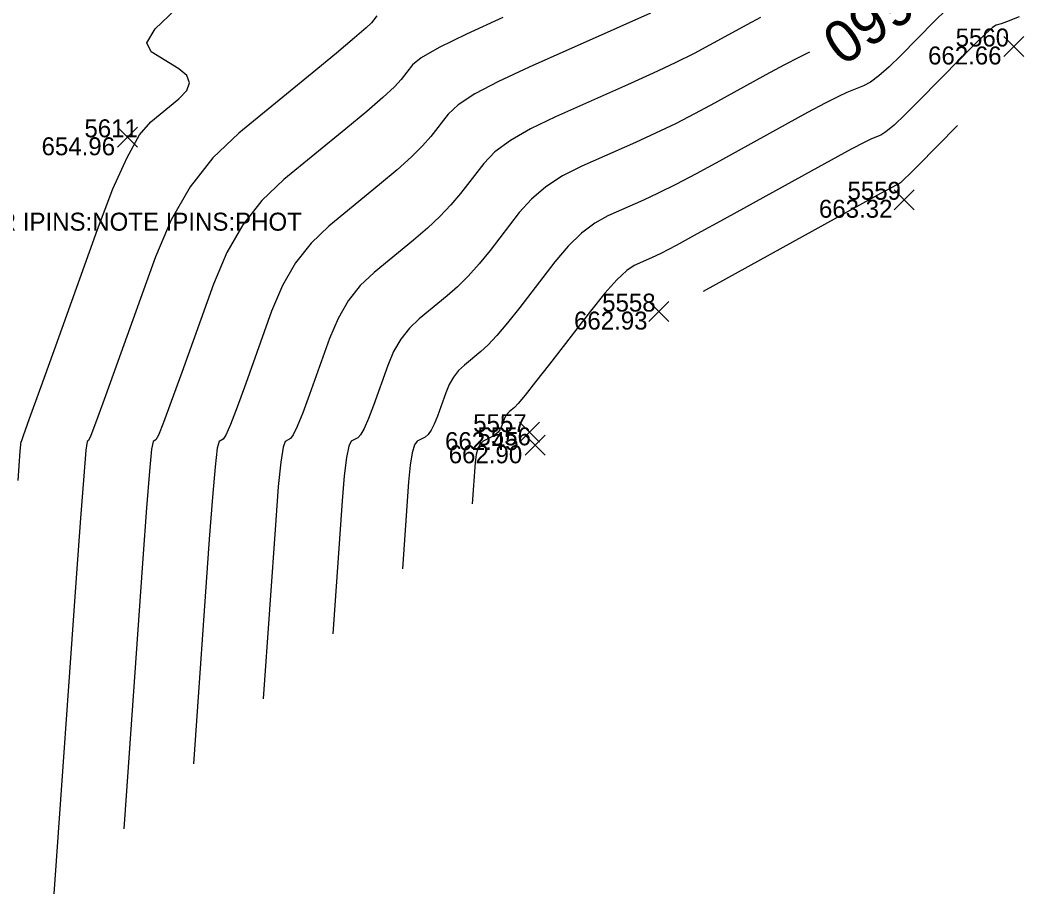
# Model space of a CAD drawing. Extents: x 2129350 to 2137777, y 657588 to 659885.
# Drawn here: x 2132874.7 to 2132941.8, y 658305.8 to 658364.2 of the extents above; entities that cross this region are included whole.
import ezdxf

# ---------------------------------------------------------------- set-up
doc = ezdxf.new("R2010")
doc.units = 0
for name, color, linetype in [('DT_X_Contour_Major', 7, 'Continuous'), ('DT_X_Contour_Minor', 7, 'Continuous'), ('SV_X_Random_Point', 7, 'Continuous'), ('SV_X_Text_Comment', 7, 'Continuous'), ('SV_X_Text_Elevation', 7, 'Continuous'), ('SV_X_Text_Name', 7, 'Continuous')]:
    doc.layers.add(name, color=color, linetype=linetype)

msp = doc.modelspace()

# ---------------------------------------------------------------- linework, layer by layer
at = {"layer": 'DT_X_Contour_Major'}
for points in [[(2132874.611, 658333.448), (2132874.753, 658335.395), (2132874.806, 658336.047), (2132874.829, 658336.059), (2132874.972, 658336.441), (2132875.384, 658337.58), (2132876.065, 658339.474), (2132877.015, 658342.124), (2132879.908, 658350.2), (2132880.945, 658352.921), (2132881.885, 658355.029), (2132882.73, 658356.523), (2132883.478, 658357.403), (2132885.346, 658358.932), (2132885.872, 658359.487), (2132886.049, 658360.006), (2132885.878, 658360.488), (2132885.357, 658360.933), (2132883.504, 658362.07), (2132883.22, 658362.67), (2132883.761, 658363.616), (2132885.126, 658364.908)], [(2132927.475, 658362.06), (2132926.791, 658361.726), (2132925.764, 658361.192), (2132924.562, 658360.54), (2132921.125, 658358.645), (2132919.828, 658357.948), (2132918.517, 658357.279), (2132917.191, 658356.639), (2132915.849, 658356.026), (2132912.252, 658354.43), (2132910.98, 658353.788), (2132909.862, 658353.059), (2132908.898, 658352.242), (2132908.087, 658351.338), (2132906.131, 658348.811), (2132905.401, 658347.91), (2132904.681, 658347.104), (2132903.969, 658346.391), (2132903.267, 658345.773), (2132901.405, 658344.248), (2132900.749, 658343.624), (2132900.18, 658342.893), (2132899.695, 658342.058), (2132899.296, 658341.116), (2132898.346, 658338.464), (2132898.014, 658337.583), (2132897.729, 658336.928), (2132897.491, 658336.499), (2132897.301, 658336.298), (2132896.858, 658336.061), (2132896.695, 658335.745), (2132896.541, 658334.976), (2132896.395, 658333.754), (2132896.256, 658332.077), (2132895.63, 658323.197)]]:
    msp.add_lwpolyline(points, dxfattribs=at)
at = {"layer": 'DT_X_Contour_Minor'}
for points in [[(2132936.587, 658364.877), (2132935.812, 658364.118), (2132933.572, 658361.84), (2132932.785, 658361.071), (2132932.106, 658360.475), (2132931.533, 658360.05), (2132931.067, 658359.797), (2132929.968, 658359.352), (2132929.402, 658359.092), (2132928.526, 658358.647), (2132927.341, 658358.016), (2132925.847, 658357.2), (2132921.452, 658354.776), (2132919.899, 658353.932), (2132918.536, 658353.216), (2132917.362, 658352.628), (2132916.379, 658352.17), (2132914.009, 658351.119), (2132913.122, 658350.631), (2132912.235, 658349.957), (2132911.35, 658349.096), (2132910.466, 658348.049), (2132908.112, 658345.008), (2132907.288, 658343.968), (2132906.581, 658343.128), (2132905.992, 658342.489), (2132905.52, 658342.051), (2132904.42, 658341.15), (2132904.033, 658340.781), (2132903.696, 658340.35), (2132903.41, 658339.856), (2132903.174, 658339.299), (2132902.612, 658337.732), (2132902.403, 658337.204), (2132902.198, 658336.797), (2132901.995, 658336.511), (2132901.796, 658336.345), (2132901.268, 658336.064), (2132901.084, 658335.816), (2132900.927, 658335.282), (2132900.798, 658334.463), (2132900.696, 658333.359), (2132900.286, 658327.539)], [(2132898.57, 658364.494), (2132898.206, 658364.024), (2132897.856, 658363.681), (2132897.081, 658363.006), (2132895.879, 658361.998), (2132894.252, 658360.658), (2132889.344, 658356.639), (2132887.617, 658354.993), (2132886.114, 658353.068), (2132884.837, 658350.865), (2132883.786, 658348.383), (2132881.282, 658341.392), (2132880.455, 658339.096), (2132879.853, 658337.449), (2132879.476, 658336.453), (2132879.323, 658336.107), (2132879.216, 658336.05), (2132879.141, 658335.465), (2132878.997, 658333.754), (2132878.782, 658330.917), (2132878.498, 658326.953), (2132877.008, 658305.828)], [(2132906.98, 658364.366), (2132904.556, 658363.26), (2132902.743, 658362.364), (2132901.54, 658361.679), (2132900.949, 658361.205), (2132900.187, 658360.221), (2132899.743, 658359.739), (2132898.981, 658359.031), (2132897.902, 658358.096), (2132896.506, 658356.936), (2132892.359, 658353.542), (2132890.9, 658352.151), (2132889.631, 658350.525), (2132888.552, 658348.663), (2132887.663, 658346.566), (2132885.548, 658340.66), (2132884.845, 658338.718), (2132884.322, 658337.319), (2132883.98, 658336.465), (2132883.818, 658336.154), (2132883.627, 658336.052), (2132883.53, 658335.535), (2132883.383, 658334.06), (2132883.185, 658331.626), (2132882.937, 658328.234), (2132881.664, 658310.17)], [(2132916.847, 658364.66), (2132914.79, 658363.739), (2132908.738, 658361.054), (2132906.697, 658360.103), (2132905.116, 658359.262), (2132903.993, 658358.534), (2132903.328, 658357.916), (2132902.168, 658356.418), (2132901.629, 658355.796), (2132900.881, 658355.055), (2132899.924, 658354.195), (2132898.759, 658353.215), (2132895.375, 658350.444), (2132894.183, 658349.308), (2132893.147, 658347.981), (2132892.266, 658346.461), (2132891.541, 658344.749), (2132889.814, 658339.928), (2132889.234, 658338.339), (2132888.791, 658337.189), (2132888.484, 658336.476), (2132888.312, 658336.202), (2132888.037, 658336.055), (2132887.918, 658335.605), (2132887.769, 658334.365), (2132887.588, 658332.335), (2132887.377, 658329.515), (2132886.319, 658314.512)], [(2132924.186, 658364.368), (2132923.277, 658363.881), (2132920.797, 658362.514), (2132919.758, 658361.965), (2132918.498, 658361.343), (2132917.019, 658360.649), (2132915.32, 658359.883), (2132910.495, 658357.742), (2132908.839, 658356.945), (2132907.489, 658356.161), (2132906.445, 658355.388), (2132905.708, 658354.627), (2132904.149, 658352.614), (2132903.515, 658351.853), (2132902.781, 658351.079), (2132901.947, 658350.293), (2132901.013, 658349.494), (2132898.39, 658347.346), (2132897.466, 658346.466), (2132896.663, 658345.437), (2132895.981, 658344.259), (2132895.418, 658342.933), (2132894.08, 658339.196), (2132893.624, 658337.961), (2132893.26, 658337.058), (2132892.987, 658336.488), (2132892.807, 658336.25), (2132892.447, 658336.058), (2132892.307, 658335.675), (2132892.155, 658334.671), (2132891.992, 658333.044), (2132891.817, 658330.796), (2132890.975, 658318.855)], [(2132941.464, 658364.416), (2132940.63, 658364.089), (2132940.267, 658363.956), (2132939.928, 658363.86), (2132939.687, 658363.696), (2132939.215, 658363.275), (2132938.515, 658362.598), (2132937.585, 658361.664), (2132934.799, 658358.831), (2132933.856, 658357.89), (2132933.115, 658357.19), (2132932.577, 658356.732), (2132932.241, 658356.517), (2132931.616, 658356.263), (2132931.16, 658356.042), (2132930.261, 658355.568), (2132928.919, 658354.84), (2132927.133, 658353.86), (2132921.78, 658350.907), (2132919.97, 658349.915), (2132918.554, 658349.152), (2132917.534, 658348.618), (2132916.908, 658348.313), (2132915.767, 658347.807), (2132915.263, 658347.474), (2132914.608, 658346.855), (2132913.803, 658345.951), (2132912.846, 658344.76), (2132910.093, 658341.205), (2132909.174, 658340.025), (2132908.481, 658339.153), (2132908.014, 658338.588), (2132907.774, 658338.33), (2132907.435, 658338.053), (2132907.316, 658337.939), (2132907.212, 658337.806), (2132907.124, 658337.654), (2132907.051, 658337.482), (2132906.879, 658337), (2132906.793, 658336.826), (2132906.667, 658336.667), (2132906.499, 658336.523), (2132906.29, 658336.393), (2132905.678, 658336.067), (2132905.472, 658335.886), (2132905.313, 658335.587), (2132905.201, 658335.172), (2132905.136, 658334.64), (2132904.941, 658331.882)], [(2132937.348, 658357.167), (2132934.674, 658354.447), (2132934.165, 658353.934), (2132933.786, 658353.562), (2132933.536, 658353.329), (2132933.415, 658353.236), (2132933.265, 658353.175), (2132932.975, 658353.023), (2132932.221, 658352.612), (2132931.001, 658351.942), (2132929.316, 658351.014), (2132920.365, 658346.078)]]:
    msp.add_lwpolyline(points, dxfattribs=at)
at = {"layer": 'SV_X_Random_Point'}
for p, q in [((2132940.456, 658361.767), (2132941.79, 658363.102)), ((2132940.456, 658363.102), (2132941.79, 658361.767)), ((2132881.256, 658355.701), (2132882.59, 658357.036)), ((2132881.256, 658357.036), (2132882.59, 658355.701)), ((2132933.12, 658351.529), (2132934.454, 658352.863)), ((2132933.12, 658352.863), (2132934.454, 658351.529)), ((2132916.734, 658344.059), (2132918.068, 658345.394)), ((2132916.734, 658345.394), (2132918.068, 658344.059)), ((2132908.11, 658336.007), (2132909.444, 658337.341)), ((2132908.11, 658337.341), (2132909.444, 658336.007)), ((2132908.469, 658335.127), (2132909.803, 658336.461)), ((2132908.469, 658336.461), (2132909.803, 658335.127))]:
    msp.add_line(p, q, dxfattribs=at)

# ---------------------------------------------------------------- texts
at = {"layer": 'DT_X_Contour_Major'}
msp.add_text('660', height=2.8, rotation=214.83167, dxfattribs=at).set_placement((2132933.196, 658366.941))
at = {"layer": 'SV_X_Text_Comment'}
msp.add_text('IPINS:SIZE 5/8 REBAR IPINS:NAME TRAV CAP IPINS:NUMBER IPINS:NOTE IPINS:PHOT', height=1.2, dxfattribs=at).set_placement((2132827.4, 658350.133))
at = {"layer": 'SV_X_Text_Elevation'}
for s, p in [('662.66', (2132935.388, 658361.235)), ('654.96', (2132876.179, 658355.169)), ('663.32', (2132928.099, 658350.996)), ('662.93', (2132911.742, 658343.527)), ('662.45', (2132903.127, 658335.474)), ('662.90', (2132903.373, 658334.594))]:
    msp.add_text(s, height=1.2, dxfattribs=at).set_placement(p)
at = {"layer": 'SV_X_Text_Name'}
for s, p in [('5560', (2132937.23, 658362.435)), ('5611', (2132879.041, 658356.369)), ('5559', (2132930.008, 658352.196)), ('5558', (2132913.622, 658344.727)), ('5557', (2132905.007, 658336.674)), ('5556', (2132905.291, 658335.794))]:
    msp.add_text(s, height=1.2, dxfattribs=at).set_placement(p)

doc.saveas('drawing.dxf')
